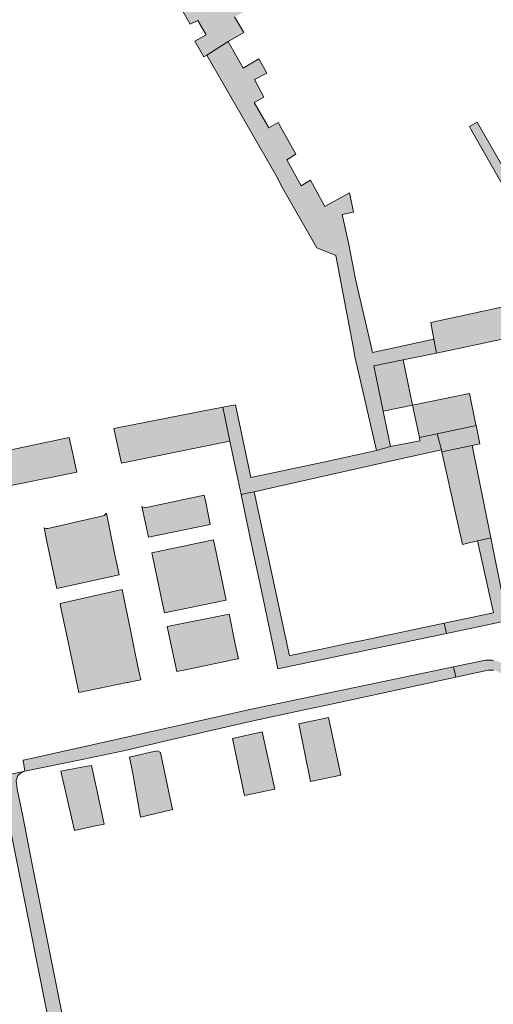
# Model space of a CAD drawing. Extents: x 97094 to 109644, y 463509 to 471969.
# Tile 335 of 362: x 105739 to 105817, y 470855 to 471017. Entities that reach past the tile are written whole.
import ezdxf

# ---------------------------------------------------------------- set-up
doc = ezdxf.new("R2010")
doc.units = 0
doc.layers.add('109 Onkruidbestrijding elementen', color=6, linetype='Continuous', lineweight=20, true_color=0xff00ff)

msp = doc.modelspace()

# ---------------------------------------------------------------- hatches: boundary and pattern name
at = {"layer": '109 Onkruidbestrijding elementen', "true_color": 0xff00ff}
h = msp.add_hatch(color=6, dxfattribs=at)
h.paths.add_polyline_path([(105769.91, 471010.96), (105773.41, 471013.2), (105775.98, 471014.7), (105774.46, 471017.25), (105776.36, 471018.34), (105774.91, 471020.87), (105773.69, 471023.03), (105772.47, 471025.18), (105769.56, 471030.28), (105768.34, 471032.44), (105767.11, 471034.6), (105765.72, 471036.89), (105762.39, 471035), (105760.88, 471037.64), (105757.79, 471035.79), (105755.13, 471040.24), (105756.47, 471040.99), (105753.54, 471045.99), (105752.23, 471045.23), (105749.67, 471049.63), (105751.04, 471050.41), (105748.12, 471055.29), (105746.81, 471054.55), (105745.47, 471056.84), (105745.02, 471057.6), (105744.13, 471059.14), (105744.43, 471051.68), (105745.26, 471052.16), (105747.43, 471048.49), (105746.57, 471048), (105749.27, 471042.95), (105750.35, 471043.56), (105752.88, 471039.28), (105751.74, 471038.62), (105754.56, 471033.66), (105755.54, 471034.26), (105758.12, 471029.74), (105759.19, 471030.36), (105761.93, 471025.31), (105763.15, 471026), (105765.6, 471021.6), (105764.43, 471020.91), (105767.15, 471016.06), (105768.4, 471016.69), (105769.76, 471014.29), (105768.55, 471013.61), (105767.95, 471013.27), (105769.43, 471010.69), (105769.91, 471010.96)])
h.paths.add_polyline_path([(105761.95, 471033.06), (105764.48, 471034.49), (105773.04, 471019.41), (105770.51, 471017.98), (105761.95, 471033.06)])
for points in [[(105794.31, 470974.17), (105793.23, 470979.88), (105792.11, 470984.77), (105793.99, 470985.15), (105793.39, 470988.12), (105793.39, 470988.13), (105793.35, 470988.33), (105789.29, 470986.09), (105786.93, 470990.42), (105785.41, 470989.52), (105783.06, 470993.77), (105784.51, 470994.7), (105781.63, 470999.9), (105780.06, 470999.01), (105777.69, 471003.2), (105779.25, 471004.09), (105777.74, 471006.95), (105779.75, 471008.03), (105778.44, 471010.35), (105775.88, 471008.85), (105773.41, 471013.2), (105769.91, 471010.96), (105781.48, 470990.79), (105782.12, 470989.53), (105787.98, 470979.32), (105791.1, 470978.04), (105793.95, 470963.03), (105794.09, 470962.1), (105794.2, 470961.4), (105794.86, 470958.58), (105797.76, 470946.02), (105800.07, 470946.67), (105798.87, 470952.46), (105797.31, 470959.94), (105802.15, 470960.91), (105802.15, 470960.91), (105807.6, 470961.99), (105807.2, 470964.28), (105797.1, 470962.12), (105796.87, 470963.09), (105795.39, 470969.43), (105794.31, 470974.17)], [(105831.54, 470967.22), (105830.45, 470972.32), (105827.97, 470976.15), (105814.32, 470999.97), (105813.01, 470999.23), (105813.24, 470998.81), (105828.62, 470971.82), (105829.53, 470970.23), (105830.26, 470966.83), (105831.54, 470967.22)], [(105830.26, 470966.83), (105829.53, 470970.23), (105828.62, 470971.82), (105806.71, 470967.03), (105807.03, 470965.2), (105807.2, 470964.28), (105807.6, 470961.99), (105830.26, 470966.83)], [(105802.15, 470960.91), (105802.15, 470960.91), (105797.31, 470959.94), (105798.87, 470952.46), (105803.69, 470953.46), (105802.15, 470960.91)], [(105807.73, 470948.77), (105814.11, 470950.1), (105814.03, 470950.47), (105813.02, 470955.38), (105803.69, 470953.46), (105804.8, 470948.16), (105807.73, 470948.77)], [(105773.68, 470947.54), (105772.51, 470953.11), (105768.83, 470952.43), (105754.61, 470949.64), (105755.87, 470943.92), (105762.64, 470945.3), (105763.92, 470945.56), (105773.68, 470947.54)], [(105797.76, 470946.02), (105789.07, 470944.09), (105777.12, 470941.55), (105774.6, 470953.53), (105772.51, 470953.11), (105773.68, 470947.54), (105775.05, 470941.05), (105775.53, 470938.78), (105776.81, 470939.06), (105777.65, 470939.22), (105778.42, 470939.37), (105780.06, 470939.78), (105796.62, 470943.5), (105802.97, 470944.89), (105808.45, 470946.09), (105807.73, 470948.77), (105804.8, 470948.16), (105804.9, 470947.62), (105800.07, 470946.67), (105797.76, 470946.02)], [(105808.51, 470945.79), (105813.49, 470946.83), (105814.73, 470947.09), (105814.11, 470950.1), (105807.73, 470948.77), (105808.45, 470946.09), (105808.51, 470945.79)], [(105747.31, 470948.12), (105733.74, 470945.29), (105734.99, 470939.68), (105748.56, 470942.44), (105747.31, 470948.12)], [(105813.49, 470946.83), (105808.51, 470945.79), (105811.89, 470930.58), (105814.36, 470931.15), (105816.55, 470931.65), (105813.49, 470946.83)], [(105795.49, 470914.8), (105792.93, 470914.27), (105790.01, 470913.66), (105784.12, 470912.42), (105783.47, 470912.28), (105777.65, 470939.22), (105776.81, 470939.06), (105775.53, 470938.78), (105777.03, 470931.68), (105777.63, 470928.8), (105778.48, 470924.78), (105781.22, 470911.78), (105781.57, 470910.14), (105809.27, 470915.95), (105808.89, 470917.63), (105795.49, 470914.8)], [(105769.46, 470938.67), (105759.69, 470936.57), (105759.2, 470936.79), (105759.8, 470934.09), (105760.3, 470931.75), (105770.47, 470933.86), (105769.71, 470937.51), (105769.46, 470938.67)], [(105755.48, 470925.57), (105755.1, 470927.41), (105754.74, 470929.14), (105753.96, 470932.94), (105753.72, 470934.08), (105753.39, 470935.69), (105753.06, 470935.3), (105752.85, 470935.25), (105743.79, 470933.18), (105743.45, 470933.18), (105743.16, 470933.3), (105743.63, 470931.07), (105744.73, 470925.88), (105745.27, 470923.34), (105755.48, 470925.57)], [(105773.07, 470921.42), (105771.01, 470931.3), (105760.84, 470929.17), (105761, 470928.41), (105762.22, 470922.66), (105762.82, 470919.83), (105762.92, 470919.35), (105773.07, 470921.42)], [(105808.89, 470917.63), (105809.27, 470915.95), (105815.52, 470917.26), (105819.29, 470918.09), (105817.11, 470928.89), (105816.55, 470931.65), (105814.36, 470931.15), (105816.99, 470919.34), (105808.89, 470917.63)], [(105759.03, 470908.34), (105758.79, 470909.51), (105758.59, 470910.49), (105757.98, 470913.45), (105757.41, 470916.2), (105755.97, 470923.17), (105745.79, 470920.88), (105745.87, 470920.48), (105746.26, 470918.62), (105747.13, 470914.55), (105748.89, 470906.22), (105756.81, 470907.88), (105756.84, 470907.85), (105756.87, 470907.89), (105759.03, 470908.34)], [(105763.39, 470917.09), (105764.59, 470911.42), (105764.96, 470909.69), (105766.66, 470910.04), (105774.95, 470911.77), (105775.07, 470911.79), (105774.52, 470914.44), (105773.65, 470918.6), (105773.54, 470919.12), (105763.39, 470917.09)], [(105810.4, 470910.45), (105810.79, 470908.75), (105816.13, 470909.9), (105816.18, 470909.91), (105816.23, 470909.91), (105816.28, 470909.91), (105816.34, 470909.92), (105816.39, 470909.92), (105816.44, 470909.92), (105816.49, 470909.92), (105816.54, 470909.92), (105816.6, 470909.92), (105816.65, 470909.92), (105816.7, 470909.91), (105816.75, 470909.91), (105816.81, 470909.91), (105816.86, 470909.9), (105816.91, 470909.89), (105816.96, 470909.89), (105817.01, 470909.88), (105817.06, 470909.87), (105817.12, 470909.86), (105817.17, 470909.85), (105817.22, 470909.84), (105817.27, 470909.82), (105817.32, 470909.81), (105817.37, 470909.8), (105817.42, 470909.78), (105817.47, 470909.76), (105817.52, 470909.75), (105817.57, 470909.73), (105817.62, 470909.71), (105817.66, 470909.69), (105817.71, 470909.67), (105817.76, 470909.65), (105817.81, 470909.63), (105817.86, 470909.61), (105817.9, 470909.58), (105817.95, 470909.56), (105818, 470909.53), (105818.04, 470909.51), (105818.09, 470909.48), (105818.13, 470909.46), (105818.17, 470909.43), (105818.22, 470909.4), (105818.26, 470909.37), (105818.3, 470909.34), (105818.35, 470909.31), (105818.39, 470909.28), (105818.43, 470909.25), (105818.47, 470909.21), (105818.51, 470909.18), (105818.55, 470909.15), (105818.59, 470909.11), (105818.63, 470909.07), (105818.67, 470909.04), (105818.7, 470909), (105818.74, 470908.96), (105818.78, 470908.93), (105818.81, 470908.89), (105818.84, 470908.85), (105818.88, 470908.81), (105818.91, 470908.77), (105818.94, 470908.73), (105818.98, 470908.69), (105819.01, 470908.64), (105819.04, 470908.6), (105819.07, 470908.56), (105819.1, 470908.52), (105819.13, 470908.47), (105819.15, 470908.43), (105819.18, 470908.38), (105819.21, 470908.34), (105819.23, 470908.29), (105819.26, 470908.25), (105819.28, 470908.2), (105819.3, 470908.15), (105821.12, 470900.22), (105828.96, 470862.39), (105829.51, 470859.72), (105831.18, 470860.12), (105828.15, 470874.77), (105822.76, 470900.74), (105822.61, 470901.45), (105821.37, 470907.5), (105821.03, 470908.82), (105820.98, 470908.9), (105820.92, 470908.98), (105820.87, 470909.06), (105820.81, 470909.14), (105820.75, 470909.22), (105820.69, 470909.3), (105820.63, 470909.38), (105820.57, 470909.46), (105820.5, 470909.53), (105820.44, 470909.6), (105820.37, 470909.68), (105820.3, 470909.75), (105820.24, 470909.82), (105820.17, 470909.89), (105820.1, 470909.96), (105820.02, 470910.03), (105819.95, 470910.09), (105819.88, 470910.16), (105819.8, 470910.22), (105819.72, 470910.28), (105819.65, 470910.34), (105819.57, 470910.4), (105819.49, 470910.46), (105819.41, 470910.52), (105819.33, 470910.57), (105819.24, 470910.63), (105819.16, 470910.68), (105819.08, 470910.73), (105818.99, 470910.78), (105818.91, 470910.83), (105818.82, 470910.88), (105818.73, 470910.92), (105818.64, 470910.97), (105818.55, 470911.01), (105818.47, 470911.05), (105818.37, 470911.09), (105818.28, 470911.13), (105818.19, 470911.17), (105818.1, 470911.2), (105818.01, 470911.24), (105817.91, 470911.27), (105817.82, 470911.3), (105817.73, 470911.33), (105817.63, 470911.35), (105817.54, 470911.38), (105817.44, 470911.4), (105817.34, 470911.43), (105817.25, 470911.45), (105817.15, 470911.47), (105817.05, 470911.48), (105816.96, 470911.5), (105816.86, 470911.51), (105816.76, 470911.53), (105816.66, 470911.54), (105816.57, 470911.55), (105816.47, 470911.55), (105816.37, 470911.56), (105816.27, 470911.56), (105816.17, 470911.57), (105816.07, 470911.57), (105815.97, 470911.57), (105815.88, 470911.57), (105815.78, 470911.56), (105815.68, 470911.56), (105810.4, 470910.45)], [(105778.52, 470901.79), (105784.62, 470903.11), (105784.63, 470903.11), (105791.63, 470904.62), (105810.79, 470908.75), (105810.4, 470910.45), (105776.66, 470903.39), (105774.05, 470902.8), (105741.07, 470895.42), (105739.71, 470895.11), (105740.02, 470893.29), (105749.14, 470895.2), (105750.71, 470895.52), (105756.95, 470896.81), (105757.18, 470896.86), (105759.29, 470897.35), (105764.17, 470898.49), (105776.29, 470901.32), (105778.51, 470901.79), (105778.52, 470901.79)], [(105791.9, 470892.64), (105789.87, 470902.14), (105785.03, 470901.11), (105786.93, 470891.59), (105791.9, 470892.64)], [(105774.12, 470898.67), (105776.06, 470889.3), (105781.05, 470890.35), (105778.96, 470899.76), (105774.12, 470898.67)], [(105760.7, 470896.42), (105757.19, 470895.62), (105757.73, 470892.93), (105759.01, 470885.76), (105763.84, 470886.9), (105764.23, 470886.99), (105762.4, 470895.81), (105762.28, 470896.39), (105761.8, 470896.67), (105760.7, 470896.42)], [(105749.39, 470893.95), (105745.94, 470893.31), (105748.16, 470883.58), (105751.35, 470884.25), (105753.01, 470884.6), (105752.88, 470885.39), (105751.55, 470891.48), (105750.98, 470894.24), (105749.39, 470893.95)], [(105750.72, 470823.36), (105752.54, 470824.93), (105751.01, 470830.54), (105747.75, 470845.02), (105747.06, 470848.66), (105741.22, 470877.98), (105739.65, 470885.94), (105738.77, 470890.34), (105738.59, 470891.78), (105738.86, 470892.59), (105739.29, 470892.99), (105740.02, 470893.29), (105735.84, 470892.41), (105746.91, 470837.35), (105748.82, 470828.54), (105750.72, 470823.36)]]:
    msp.add_hatch(color=6, dxfattribs=at).paths.add_polyline_path(points)

# ---------------------------------------------------------------- linework, layer by layer
at = {"layer": '109 Onkruidbestrijding elementen', "color": 3, "true_color": 0x00ff00}
for points in [[(105764.43, 471020.91), (105767.15, 471016.06), (105768.4, 471016.69), (105769.76, 471014.29), (105768.55, 471013.61), (105767.95, 471013.27), (105769.43, 471010.69), (105769.91, 471010.96), (105769.91, 471010.96), (105773.41, 471013.2), (105775.98, 471014.7), (105774.46, 471017.25)], [(105816.96, 470911.5), (105816.86, 470911.51), (105816.76, 470911.53), (105816.66, 470911.54), (105816.57, 470911.55), (105816.47, 470911.55), (105816.37, 470911.56), (105816.27, 470911.56), (105816.17, 470911.57), (105816.07, 470911.57), (105815.97, 470911.57), (105815.88, 470911.57), (105815.78, 470911.56), (105815.68, 470911.56), (105810.4, 470910.45), (105810.4, 470910.45), (105810.79, 470908.75), (105816.13, 470909.9), (105816.18, 470909.91), (105816.23, 470909.91), (105816.28, 470909.91), (105816.34, 470909.92), (105816.39, 470909.92), (105816.44, 470909.92), (105816.49, 470909.92), (105816.54, 470909.92), (105816.6, 470909.92), (105816.65, 470909.92), (105816.7, 470909.91), (105816.75, 470909.91), (105816.81, 470909.91), (105816.86, 470909.9), (105816.91, 470909.89), (105816.96, 470909.89)]]:
    msp.add_lwpolyline(points, dxfattribs=at)
for points in [[(105794.31, 470974.17), (105793.23, 470979.88), (105792.11, 470984.77), (105793.99, 470985.15), (105793.39, 470988.12), (105793.39, 470988.13), (105793.35, 470988.33), (105789.29, 470986.09), (105786.93, 470990.42), (105785.41, 470989.52), (105783.06, 470993.77), (105784.51, 470994.7), (105781.63, 470999.9), (105780.06, 470999.01), (105777.69, 471003.2), (105779.25, 471004.09), (105777.74, 471006.95), (105779.75, 471008.03), (105778.44, 471010.35), (105775.88, 471008.85), (105773.41, 471013.2), (105769.91, 471010.96), (105781.48, 470990.79), (105782.12, 470989.53), (105787.98, 470979.32), (105791.1, 470978.04), (105793.95, 470963.03), (105794.09, 470962.1), (105794.2, 470961.4), (105794.86, 470958.58), (105797.76, 470946.02), (105800.07, 470946.67), (105798.87, 470952.46), (105797.31, 470959.94), (105802.15, 470960.91), (105802.15, 470960.91), (105807.6, 470961.99), (105807.2, 470964.28), (105797.1, 470962.12), (105796.87, 470963.09), (105795.39, 470969.43), (105794.31, 470974.17)], [(105831.54, 470967.22), (105830.45, 470972.32), (105827.97, 470976.15), (105814.32, 470999.97), (105813.01, 470999.23), (105813.24, 470998.81), (105828.62, 470971.82), (105829.53, 470970.23), (105830.26, 470966.83), (105831.54, 470967.22)], [(105830.26, 470966.83), (105829.53, 470970.23), (105828.62, 470971.82), (105806.71, 470967.03), (105807.03, 470965.2), (105807.2, 470964.28), (105807.6, 470961.99), (105830.26, 470966.83)], [(105802.15, 470960.91), (105802.15, 470960.91), (105797.31, 470959.94), (105798.87, 470952.46), (105803.69, 470953.46), (105802.15, 470960.91)], [(105807.73, 470948.77), (105814.11, 470950.1), (105814.03, 470950.47), (105813.02, 470955.38), (105803.69, 470953.46), (105804.8, 470948.16), (105807.73, 470948.77)], [(105773.68, 470947.54), (105772.51, 470953.11), (105768.83, 470952.43), (105754.61, 470949.64), (105755.87, 470943.92), (105762.64, 470945.3), (105763.92, 470945.56), (105773.68, 470947.54)], [(105797.76, 470946.02), (105789.07, 470944.09), (105777.12, 470941.55), (105774.6, 470953.53), (105772.51, 470953.11), (105773.68, 470947.54), (105775.05, 470941.05), (105775.53, 470938.78), (105776.81, 470939.06), (105777.65, 470939.22), (105778.42, 470939.37), (105780.06, 470939.78), (105796.62, 470943.5), (105802.97, 470944.89), (105808.45, 470946.09), (105807.73, 470948.77), (105804.8, 470948.16), (105804.9, 470947.62), (105800.07, 470946.67), (105797.76, 470946.02)], [(105808.51, 470945.79), (105813.49, 470946.83), (105814.73, 470947.09), (105814.11, 470950.1), (105807.73, 470948.77), (105808.45, 470946.09), (105808.51, 470945.79)], [(105747.31, 470948.12), (105733.74, 470945.29), (105734.99, 470939.68), (105748.56, 470942.44), (105747.31, 470948.12)], [(105813.49, 470946.83), (105808.51, 470945.79), (105811.89, 470930.58), (105814.36, 470931.15), (105816.55, 470931.65), (105813.49, 470946.83)], [(105795.49, 470914.8), (105792.93, 470914.27), (105790.01, 470913.66), (105784.12, 470912.42), (105783.47, 470912.28), (105777.65, 470939.22), (105776.81, 470939.06), (105775.53, 470938.78), (105777.03, 470931.68), (105777.63, 470928.8), (105778.48, 470924.78), (105781.22, 470911.78), (105781.57, 470910.14), (105809.27, 470915.95), (105808.89, 470917.63), (105795.49, 470914.8)], [(105769.46, 470938.67), (105759.69, 470936.57), (105759.2, 470936.79), (105759.8, 470934.09), (105760.3, 470931.75), (105770.47, 470933.86), (105769.71, 470937.51), (105769.46, 470938.67)], [(105755.48, 470925.57), (105755.1, 470927.41), (105754.74, 470929.14), (105753.96, 470932.94), (105753.72, 470934.08), (105753.39, 470935.69), (105753.06, 470935.3), (105752.85, 470935.25), (105743.79, 470933.18), (105743.45, 470933.18), (105743.16, 470933.3), (105743.63, 470931.07), (105744.73, 470925.88), (105745.27, 470923.34), (105755.48, 470925.57)], [(105773.07, 470921.42), (105771.01, 470931.3), (105760.84, 470929.17), (105761, 470928.41), (105762.22, 470922.66), (105762.82, 470919.83), (105762.92, 470919.35), (105773.07, 470921.42)], [(105808.89, 470917.63), (105809.27, 470915.95), (105815.52, 470917.26), (105819.29, 470918.09), (105817.11, 470928.89), (105816.55, 470931.65), (105814.36, 470931.15), (105816.99, 470919.34), (105808.89, 470917.63)], [(105759.03, 470908.34), (105758.79, 470909.51), (105758.59, 470910.49), (105757.98, 470913.45), (105757.41, 470916.2), (105755.97, 470923.17), (105745.79, 470920.88), (105745.87, 470920.48), (105746.26, 470918.62), (105747.13, 470914.55), (105748.89, 470906.22), (105756.81, 470907.88), (105756.84, 470907.85), (105756.87, 470907.89), (105759.03, 470908.34)], [(105763.39, 470917.09), (105764.59, 470911.42), (105764.96, 470909.69), (105766.66, 470910.04), (105774.95, 470911.77), (105775.07, 470911.79), (105774.52, 470914.44), (105773.65, 470918.6), (105773.54, 470919.12), (105763.39, 470917.09)], [(105778.52, 470901.79), (105784.62, 470903.11), (105784.63, 470903.11), (105791.63, 470904.62), (105810.79, 470908.75), (105810.4, 470910.45), (105776.66, 470903.39), (105774.05, 470902.8), (105741.07, 470895.42), (105739.71, 470895.11), (105740.02, 470893.29), (105749.14, 470895.2), (105750.71, 470895.52), (105756.95, 470896.81), (105757.18, 470896.86), (105759.29, 470897.35), (105764.17, 470898.49), (105776.29, 470901.32), (105778.51, 470901.79), (105778.52, 470901.79)], [(105791.9, 470892.64), (105789.87, 470902.14), (105785.03, 470901.11), (105786.93, 470891.59), (105791.9, 470892.64)], [(105774.12, 470898.67), (105776.06, 470889.3), (105781.05, 470890.35), (105778.96, 470899.76), (105774.12, 470898.67)], [(105760.7, 470896.42), (105757.19, 470895.62), (105757.73, 470892.93), (105759.01, 470885.76), (105763.84, 470886.9), (105764.23, 470886.99), (105762.4, 470895.81), (105762.28, 470896.39), (105761.8, 470896.67), (105760.7, 470896.42)], [(105749.39, 470893.95), (105745.94, 470893.31), (105748.16, 470883.58), (105751.35, 470884.25), (105753.01, 470884.6), (105752.88, 470885.39), (105751.55, 470891.48), (105750.98, 470894.24), (105749.39, 470893.95)], [(105750.72, 470823.36), (105752.54, 470824.93), (105751.01, 470830.54), (105747.75, 470845.02), (105747.06, 470848.66), (105741.22, 470877.98), (105739.65, 470885.94), (105738.77, 470890.34), (105738.59, 470891.78), (105738.86, 470892.59), (105739.29, 470892.99), (105740.02, 470893.29), (105735.84, 470892.41), (105746.91, 470837.35), (105748.82, 470828.54), (105750.72, 470823.36)]]:
    msp.add_lwpolyline(points, close=True, dxfattribs=at)

doc.saveas('drawing.dxf')
